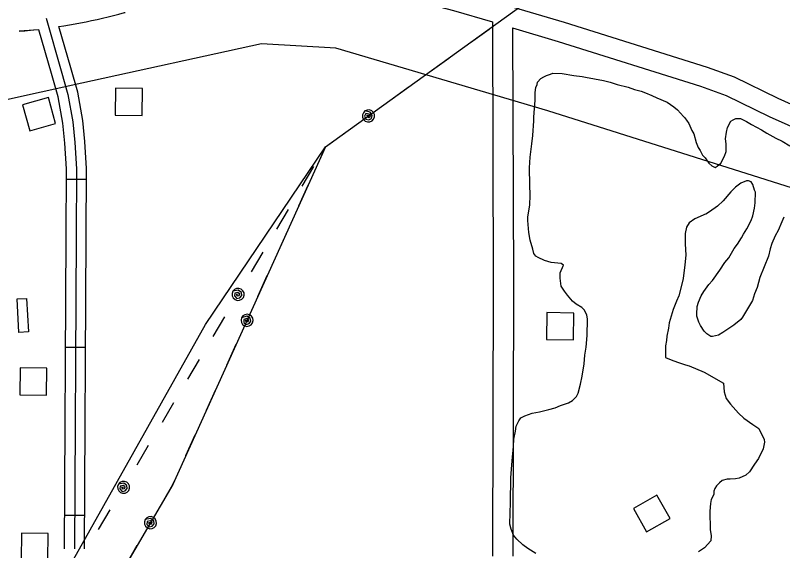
# Model space of a CAD drawing. Extents: x 3329297 to 3367176, y 649250 to 674653.
# Drawn here: x 3354742 to 3355884, y 655536 to 656333 of the extents above; entities that cross this region are included whole.
import ezdxf

# ---------------------------------------------------------------- set-up
doc = ezdxf.new("R2010")
doc.units = 0
for name, color, linetype in [('V-BLDG-OTLN', 7, 'Continuous'), ('V-ROAD-CNTR', 7, 'Continuous'), ('V-SITE-VEGE', 7, 'Continuous'), ('V-TOPO-SHOR', 7, 'Continuous'), ('V-UTIL-LINE', 7, 'Continuous')]:
    doc.layers.add(name, color=color, linetype=linetype)

msp = doc.modelspace()

# ---------------------------------------------------------------- linework, layer by layer
at = {"layer": 'V-BLDG-OTLN'}
for points in [[(3354891.6, 656224.8), (3354891, 656184.8), (3354931, 656184.2), (3354931.6, 656224.2)], [(3354791.7, 656210.7), (3354753.2, 656199.8), (3354764, 656161.3), (3354802.5, 656172.2)], [(3354747.9, 655861.2), (3354745, 655911.1), (3354759, 655912), (3354761.9, 655862.1)], [(3355533.7, 655890.7), (3355533.1, 655850.7), (3355573.1, 655850.1), (3355573.7, 655890.1)], [(3354789, 655768.1), (3354789.4, 655808.1), (3354749.5, 655808.5), (3354749, 655768.5)], [(3355716.8, 655584.1), (3355697, 655618.9), (3355662.2, 655599.1), (3355682, 655564.3)], [(3354791, 655522.2), (3354791.5, 655562.2), (3354751.5, 655562.7), (3354751, 655522.7)]]:
    msp.add_lwpolyline(points, close=True, dxfattribs=at)
at = {"layer": 'V-ROAD-CNTR'}
for p, q in [((3354818.5, 656089.4), (3354848.5, 656089.2)), ((3354817.1, 655839.4), (3354847.1, 655839.2)), ((3354815.7, 655589.4), (3354845.7, 655589.2))]:
    msp.add_line(p, q, dxfattribs=at)
for points in [[(3355261.8, 656406.8), (3355402.5, 656369.5), (3355559.3, 656323.2), (3355771.9, 656256.2), (3355812.3, 656241.5), (3355877.1, 656209.8), (3356015.2, 656148)], [(3355254.2, 656377.8), (3355394.4, 656340.6), (3355452.4, 656323.5)], [(3354788.2, 656328.9), (3354810.5, 656250.8), (3354820.7, 656215.4), (3354828.3, 656174.8), (3354831.1, 656144.1), (3354833.6, 656105), (3354833, 656003.6), (3354830.5, 655539.3)], [(3354807.4, 656316.5), (3354814.7, 656317.7), (3354823, 656319.1), (3354831.3, 656320.5), (3354839.5, 656322.1), (3354847.7, 656323.7), (3354855.9, 656325.4), (3354864.1, 656327.2), (3354872.3, 656329.1), (3354880.5, 656331), (3354888.6, 656333.1), (3354896.7, 656335.2), (3354904.8, 656337.3), (3354905.7, 656337.6)], [(3355452.4, 656323.5), (3355453.8, 655936.1), (3355452.7, 655528.2)], [(3354777.5, 656311.8), (3354748.2, 656309.5), (3354756.5, 656310.2), (3354764.9, 656311.1), (3354769.5, 656311.6)], [(3354815.5, 655539.4), (3354818, 656003.7), (3354818.6, 656104.6), (3354816.1, 656142.9), (3354813.4, 656172.7), (3354806.1, 656212), (3354796.1, 656246.6), (3354777.5, 656311.8)], [(3354845.5, 655539.2), (3354848, 656003.5), (3354848.6, 656105.5), (3354846, 656145.3), (3354843.1, 656176.9), (3354835.3, 656218.9), (3354825, 656254.9), (3354807.4, 656316.5)], [(3355482.4, 656314.6), (3355483.8, 655936.1), (3355482.7, 655528.1)], [(3355482.4, 656314.6), (3355550.5, 656294.5), (3355762.3, 656227.8), (3355800.5, 656213.9), (3355864.4, 656182.6), (3356003, 656120.6)]]:
    msp.add_lwpolyline(points, dxfattribs=at)
at = {"layer": 'V-SITE-VEGE'}
for points in [[(3355517.2, 655532.2), (3355505.4, 655539.7), (3355497.5, 655544.9), (3355488.6, 655553.5), (3355484.1, 655559.7), (3355480.2, 655568.3), (3355478.6, 655575.7), (3355478.8, 655592.6), (3355479.6, 655607.9), (3355480.1, 655644.7), (3355481.4, 655664), (3355482.2, 655675.8), (3355484, 655691.7), (3355484.2, 655702.4), (3355486.6, 655714.3), (3355487.8, 655721.6), (3355491.9, 655729.5), (3355494.8, 655734), (3355500.5, 655737.3), (3355511.8, 655741.1), (3355522.6, 655743.3), (3355536.3, 655746.5), (3355545.9, 655749.2), (3355553.9, 655752.5), (3355565.8, 655756.3), (3355571.5, 655760.2), (3355577.8, 655765.8), (3355580.2, 655770.9), (3355583.7, 655784.4), (3355586.1, 655796.3), (3355589.2, 655814.4), (3355589.9, 655827.4), (3355591.8, 655839.2), (3355593.7, 655856.8), (3355594, 655881.1), (3355592.9, 655887.3), (3355589.1, 655894.8), (3355585.7, 655898.2), (3355577.3, 655903.4), (3355571.7, 655908), (3355564.4, 655916.6), (3355560, 655922.9), (3355555, 655930.3), (3355553.4, 655942.2), (3355553.5, 655950.1), (3355558.2, 655961.4), (3355554.8, 655963.7), (3355540.1, 655965.6), (3355530, 655968.5), (3355520.4, 655972.6), (3355517, 655974.9), (3355514.2, 655978.9), (3355512.6, 655985.2), (3355508.8, 655998.8), (3355506.7, 656010.2), (3355505.2, 656027.7), (3355505.3, 656032.8), (3355507.7, 656048.1), (3355508.3, 656050.9), (3355508.5, 656065.6), (3355508.2, 656080.9), (3355507.9, 656106.4), (3355508.7, 656122.2), (3355511.2, 656142), (3355512.5, 656154.5), (3355513.9, 656176), (3355513.9, 656181.6), (3355516, 656207.1), (3355516.1, 656218.4), (3355517.3, 656225.8), (3355519.1, 656230.3), (3355519.7, 656233.6), (3355524.3, 656239.3)], [(3355524.3, 656239.3), (3355528.8, 656241.5), (3355532.8, 656243.7), (3355539.1, 656245.9), (3355542.5, 656247), (3355556.1, 656246.8), (3355573.6, 656243.7), (3355586, 656242.4), (3355591.1, 656241.2), (3355617.7, 656236.4), (3355627.8, 656234), (3355638, 656230.5), (3355654.4, 656226.3), (3355663.9, 656222.8), (3355674.1, 656220.4), (3355680.3, 656218.1), (3355689.9, 656214), (3355697.2, 656210.5), (3355712.4, 656204.1), (3355722.5, 656197.1), (3355728.1, 656192.5), (3355737, 656182.8), (3355738.2, 656181.1), (3355741.5, 656177.1), (3355744.8, 656172), (3355749.2, 656161.7), (3355752, 656157.1), (3355755.8, 656144.1), (3355758.5, 656136.7), (3355761.9, 656132.1), (3355765.2, 656125.3), (3355769.1, 656121.3), (3355774.7, 656113.3), (3355779.2, 656109.2), (3355784.2, 656106.9), (3355787.1, 656108.6), (3355792.2, 656113), (3355798, 656123.7), (3355800.4, 656130.5), (3355800.5, 656141.8), (3355799.5, 656149.2), (3355800.7, 656159.4), (3355802.5, 656166.1), (3355807.2, 656175.7), (3355810.6, 656177.9), (3355814.6, 656179.6), (3355821.9, 656179.5), (3355830.4, 656175.4), (3355838.2, 656170.8), (3355852.9, 656162.7), (3355860.7, 656158.1), (3355874.2, 656150.5), (3355883.8, 656145.9), (3355895, 656138.9)], [(3355839.5, 655908.6), (3355824.5, 655883.9), (3355822.2, 655880.5), (3355811.9, 655872.2), (3355795.3, 655861), (3355789, 655857.2), (3355779.9, 655855), (3355777.7, 655855), (3355771.5, 655859.1), (3355767.6, 655863.1), (3355762, 655871.7), (3355759.8, 655876.8), (3355756.5, 655885.3), (3355756.6, 655888.7), (3355757.3, 655900), (3355759.1, 655906.2), (3355763.2, 655915.8), (3355767.2, 655922), (3355774.7, 655932.6), (3355779.9, 655938.8), (3355790.8, 655954), (3355798.3, 655965.2), (3355804.1, 655972.5), (3355812.2, 655986), (3355817.3, 655992.7), (3355823.1, 656002.2), (3355826, 656007.3), (3355831.2, 656015.7), (3355837.6, 656028.1), (3355839.9, 656034.9), (3355842.3, 656046.2), (3355843.6, 656054.1), (3355843.8, 656069.9), (3355842.7, 656072.8), (3355840, 656081.3), (3355837.7, 656085.3), (3355833.8, 656087), (3355830.4, 656087.1), (3355822.4, 656083.2), (3355814.4, 656077.7), (3355807.5, 656070.4), (3355796.1, 656056.9), (3355787.5, 656049.1), (3355775.5, 656040.8), (3355770.3, 656037.4), (3355768.1, 656036.9), (3355766.3, 656035.8), (3355753.8, 656030.3), (3355745.3, 656024.2), (3355741.2, 656018), (3355739.4, 656008.4), (3355739.2, 655993.1), (3355740.1, 655976.1), (3355738.8, 655962), (3355736.3, 655941.6), (3355733.9, 655930.9), (3355729.7, 655915.7), (3355726.2, 655907.8), (3355721.6, 655895.4), (3355715.7, 655875.6), (3355714.4, 655867.7), (3355712, 655855.9), (3355711.4, 655849.1), (3355710.1, 655841.2), (3355709.9, 655824.2), (3355721.2, 655819.5), (3355730.8, 655816), (3355739.8, 655813), (3355745.4, 655811.8), (3355767.6, 655802.3), (3355796.6, 655785.7), (3355797.6, 655772.7), (3355800.3, 655763), (3355807, 655754.5), (3355818.7, 655741.3), (3355826.6, 655733.8), (3355840, 655724), (3355849, 655718.3), (3355856.7, 655701.7), (3355857.3, 655697.8), (3355855.4, 655688.2), (3355848.5, 655673.5), (3355842.7, 655665.1), (3355835.2, 655653.9), (3355829.5, 655648.9), (3355819.8, 655644.4), (3355814.1, 655643.4), (3355806.2, 655642.9), (3355801.6, 655643), (3355794.3, 655640.8), (3355790.3, 655637.5), (3355786.2, 655633), (3355783.4, 655629), (3355782.2, 655625.1), (3355782.1, 655620), (3355778.1, 655612.7), (3355776.8, 655606.5), (3355776.1, 655595.2), (3355776, 655587.2), (3355776.5, 655575.3), (3355776.4, 655568)], [(3355886.3, 656032.6), (3355883.4, 656025.8), (3355877.6, 656012.9), (3355873.5, 656005), (3355868.3, 655993.8), (3355865.9, 655985.9), (3355863.5, 655974.6), (3355850.7, 655943), (3355846.5, 655928.3), (3355842.5, 655918.8), (3355839.5, 655908.6)], [(3355776.4, 655568), (3355777.9, 655558.3), (3355777.3, 655551), (3355768.1, 655540.9), (3355759, 655534.8)]]:
    msp.add_lwpolyline(points, dxfattribs=at)
at = {"layer": 'V-TOPO-SHOR'}
msp.add_lwpolyline([(3358035.6, 657703.8), (3357795.8, 657264.2), (3357704.4, 657197.4), (3357606.1, 657021.7), (3357548.6, 656880.1), (3357544.2, 656689.3), (3357542.2, 656486), (3357518.2, 656436.7), (3357429.4, 656338.1), (3357181.5, 656275.1), (3356931.2, 656244.1), (3356551, 656148.2), (3356305.7, 656036), (3356185.3, 656026.8), (3356079.4, 656018.9), (3355534.9, 656191.2), (3355219.3, 656284.2), (3355108.6, 656290.9), (3354841.4, 656232.1), (3354309.6, 656114.5), (3353751.5, 655888.6)], dxfattribs=at)
at = {"layer": 'V-UTIL-LINE'}
for points in [[(3354656.9, 655217.8), (3355025.6, 655873.1), (3355204.3, 656137.7), (3357323.6, 657664.4)], [(3355419.8, 656292.9), (3355447.4, 656312.8)], [(3355359.8, 656249.6), (3355387.4, 656269.5)], [(3355299.7, 656206.4), (3355327.3, 656226.3)], [(3355268.1, 656183.6), (3355265.4, 656184.5), (3355266, 656182.3), (3355268.6, 656181.4), (3355270.8, 656183.4), (3355268.9, 656186.3), (3355264.3, 656187.1), (3355262.2, 656183.4), (3355263.9, 656178.9), (3355268.4, 656177.9), (3355272.5, 656179.7), (3355273.7, 656184.3), (3355270.7, 656189), (3355262.8, 656190.9), (3355260.4, 656188.3), (3355259.2, 656185), (3355259.3, 656181.5), (3355260.8, 656178.3), (3355263.3, 656175.9), (3355266.6, 656174.7), (3355270.1, 656174.8), (3355273.3, 656176.3), (3355275.7, 656178.8), (3355277, 656182.1), (3355276.8, 656185.6), (3355275.4, 656188.8), (3355272.8, 656191.2), (3355269.5, 656192.5), (3355266, 656192.3), (3355262.8, 656190.9)], [(3355208.8, 656140.9), (3355236.4, 656160.8)], [(3355204.3, 656137.7), (3354976.9, 655635.1), (3354700.8, 655162.9)], [(3355195, 656117.1), (3355204.3, 656137.7)], [(3355169.4, 656078.8), (3355186.8, 656108)], [(3355164.5, 656049.6), (3355178.5, 656080.6)], [(3355131.7, 656015.1), (3355149, 656044.4)], [(3355134, 655982.2), (3355148, 656013.2)], [(3355093.9, 655951.5), (3355111.3, 655980.7)], [(3355103.5, 655914.8), (3355117.5, 655945.8)], [(3355074, 655918), (3355071.2, 655917.8), (3355072.6, 655915.9), (3355075.4, 655916.2), (3355076.6, 655918.9), (3355073.7, 655920.7), (3355069.2, 655919.7), (3355068.7, 655915.5), (3355072.1, 655911.9), (3355076.6, 655912.9), (3355079.6, 655916.1), (3355078.9, 655920.9), (3355074.3, 655924), (3355066.3, 655922.5), (3355065.1, 655919.2), (3355065.3, 655915.7), (3355066.8, 655912.6), (3355069.4, 655910.2), (3355072.8, 655909), (3355076.3, 655909.2), (3355079.4, 655910.7), (3355081.8, 655913.4), (3355082.9, 655916.7), (3355082.8, 655920.2), (3355081.2, 655923.3), (3355078.6, 655925.7), (3355075.3, 655926.9), (3355071.8, 655926.7), (3355068.6, 655925.2), (3355066.3, 655922.5)], [(3355036.8, 655855.2), (3355054.1, 655884.4)], [(3355087.4, 655879.3), (3355084.6, 655878.8), (3355086.2, 655877.1), (3355088.9, 655877.7), (3355089.8, 655880.5), (3355086.8, 655882), (3355082.4, 655880.5), (3355082.4, 655876.2), (3355086.1, 655873.1), (3355090.5, 655874.5), (3355093.2, 655878.1), (3355091.9, 655882.7), (3355087, 655885.3), (3355079.2, 655883), (3355078.4, 655879.6), (3355079, 655876.1), (3355080.8, 655873.1), (3355083.7, 655871.1), (3355087.1, 655870.3), (3355090.6, 655870.9), (3355093.6, 655872.7), (3355095.6, 655875.6), (3355096.4, 655879), (3355095.8, 655882.5), (3355094, 655885.4), (3355091.1, 655887.5), (3355087.7, 655888.3), (3355084.2, 655887.7), (3355081.2, 655885.8), (3355079.2, 655883)], [(3355057.3, 655812.8), (3355071.3, 655843.7)], [(3354999, 655791.5), (3355016.4, 655820.8)], [(3355026.8, 655745.4), (3355040.8, 655776.3)], [(3354961.3, 655727.9), (3354978.6, 655757.1)], [(3354996.3, 655677.9), (3355010.3, 655708.9)], [(3354923.6, 655664.2), (3354940.9, 655693.5)], [(3354903.6, 655630.7), (3354900.7, 655630.5), (3354902.1, 655628.7), (3354904.9, 655629), (3354906.1, 655631.7), (3354903.3, 655633.5), (3354898.7, 655632.5), (3354898.2, 655628.3), (3354901.6, 655624.7), (3354906.1, 655625.6), (3354909.1, 655628.9), (3354908.4, 655633.7), (3354903.9, 655636.7), (3354895.8, 655635.4), (3354894.6, 655632), (3354894.8, 655628.5), (3354896.3, 655625.4), (3354898.9, 655623), (3354902.2, 655621.8), (3354905.8, 655622), (3354908.9, 655623.5), (3354911.3, 655626.1), (3354912.5, 655629.4), (3354912.3, 655632.9), (3354910.8, 655636.1), (3354908.2, 655638.5), (3354904.9, 655639.6), (3354901.4, 655639.5), (3354898.2, 655638), (3354895.8, 655635.4)], [(3354963.3, 655611.8), (3354976.9, 655635.1), (3354979.8, 655641.5)], [(3354866.1, 655568.1), (3354883.5, 655597.3)], [(3354943.6, 655578.1), (3354940.7, 655577.9), (3354942.2, 655576.1), (3354944.9, 655576.4), (3354946.1, 655579.1), (3354943.3, 655580.9), (3354938.7, 655579.9), (3354938.3, 655575.6), (3354941.7, 655572.1), (3354946.2, 655573.1), (3354949.2, 655576.3), (3354948.4, 655581.1), (3354943.8, 655584.2), (3354935.8, 655582.7), (3354934.7, 655579.4), (3354934.9, 655575.9), (3354936.4, 655572.7), (3354939, 655570.4), (3354942.4, 655569.2), (3354945.9, 655569.4), (3354949, 655571), (3354951.4, 655573.6), (3354952.5, 655576.9), (3354952.3, 655580.4), (3354950.8, 655583.6), (3354948.1, 655585.9), (3354944.8, 655587.1), (3354941.3, 655586.9), (3354938.1, 655585.3), (3354935.8, 655582.7)], [(3354906.7, 655515.1), (3354923.9, 655544.5)]]:
    msp.add_lwpolyline(points, dxfattribs=at)

doc.saveas('drawing.dxf')
